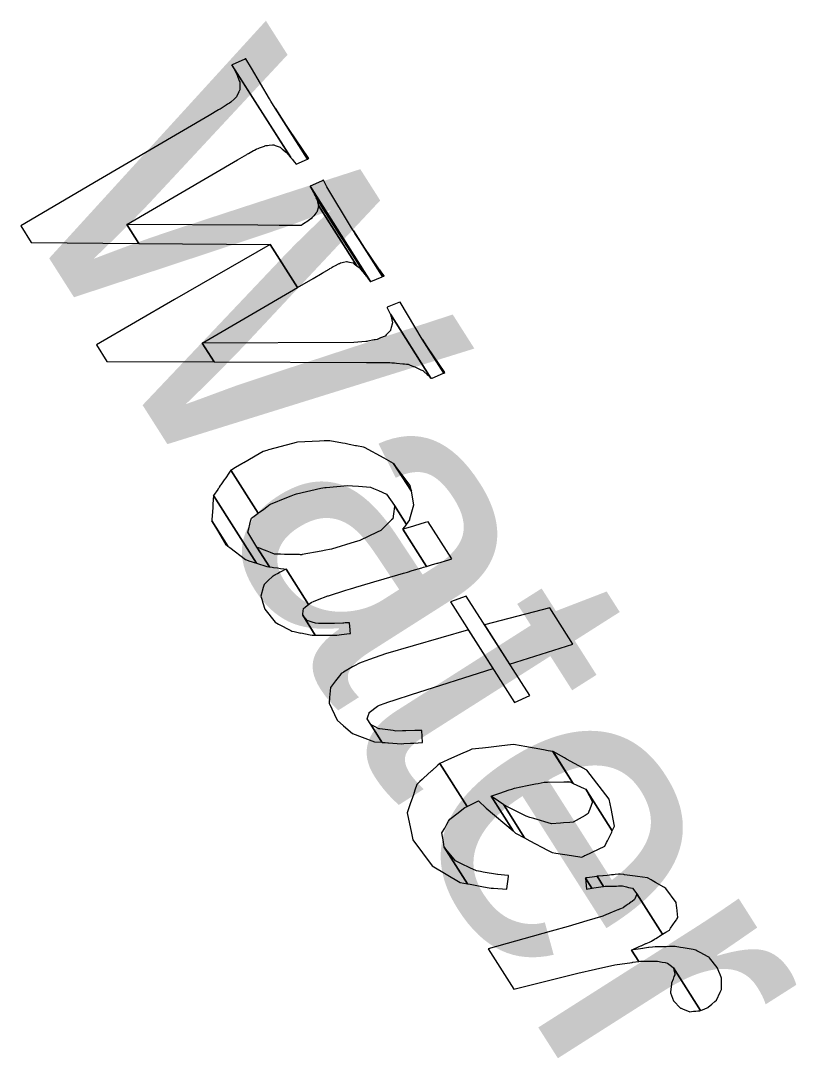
# Model space of a CAD drawing. Extents: x 3962991 to 3983549, y 181631 to 204078.
# Drawn here: x 3973598.1 to 3973723, y 191845.4 to 192012.5 of the extents above; entities that cross this region are included whole.
import ezdxf

# ---------------------------------------------------------------- set-up
doc = ezdxf.new("R2010")
doc.units = 0
for name, color, linetype in [('V-ANNO-MASK', 7, 'Continuous'), ('V-ANNO-MASK2', 7, 'Continuous'), ('V-RIVR-IDEN', 7, 'Continuous')]:
    doc.layers.add(name, color=color, linetype=linetype)

msp = doc.modelspace()

# ---------------------------------------------------------------- linework, layer by layer
at = {"layer": 'V-ANNO-MASK2'}
for points in [[(3973632.11, 192005.42), (3973632.1, 192005.41), (3973641.57, 191990.52), (3973641.64, 191990.43), (3973641.71, 191990.35), (3973641.78, 191990.27), (3973642.16, 191989.76), (3973642.42, 191989.42), (3973642.43, 191989.43), (3973642.44, 191989.43), (3973644.25, 191990.25), (3973639.04, 191998.46), (3973638.37, 191999.59), (3973638.15, 191999.97), (3973635.25, 192004.9), (3973634.35, 192006.41), (3973634.3, 192006.39), (3973634.11, 192006.31), (3973634.1, 192006.3), (3973634.06, 192006.29), (3973632.24, 192005.48), (3973632.22, 192005.47), (3973632.21, 192005.46), (3973632.18, 192005.45), (3973632.14, 192005.43), (3973632.13, 192005.43)], [(3973610.61, 191986.86), (3973598.06, 191979.51), (3973599.76, 191976.83), (3973617.08, 191976.68), (3973615.16, 191979.71), (3973632.99, 191990.15), (3973634.49, 191991.02), (3973634.62, 191991.09), (3973634.74, 191991.16), (3973635.59, 191991.63), (3973635.73, 191991.71), (3973635.99, 191991.85), (3973636.11, 191991.9), (3973636.32, 191991.98), (3973636.56, 191992.07), (3973637.33, 191992.36), (3973637.37, 191992.38), (3973637.53, 191992.44), (3973637.82, 191992.46), (3973638.08, 191992.48), (3973638.62, 191992.53), (3973638.69, 191992.53), (3973638.79, 191992.54), (3973638.86, 191992.55), (3973639.08, 191992.47), (3973639.72, 191992.22), (3973639.84, 191992.18), (3973640.13, 191991.93), (3973640.17, 191991.9), (3973640.21, 191991.87), (3973640.32, 191991.78), (3973640.32, 191991.78), (3973640.73, 191991.44), (3973640.89, 191991.32), (3973640.95, 191991.24), (3973641.43, 191990.68), (3973641.5, 191990.6), (3973641.57, 191990.52), (3973632.1, 192005.42), (3973632.18, 192005.25), (3973632.27, 192005.09), (3973632.85, 192003.98), (3973632.87, 192003.92), (3973632.97, 192003.64), (3973633.26, 192002.89), (3973633.34, 192002.68), (3973633.34, 192002.65), (3973633.34, 192002.62), (3973633.34, 192002.38), (3973633.35, 192002.23), (3973633.38, 192001.43), (3973633.31, 192001.28), (3973633.28, 192001.22), (3973633.23, 192001.12), (3973633.2, 192001.05), (3973632.96, 192000.53), (3973632.85, 192000.28), (3973632.66, 192000.11), (3973632.53, 191999.99), (3973632.5, 191999.96), (3973631.9, 191999.41), (3973631.68, 191999.27), (3973631.5, 191999.16), (3973631.38, 191999.08), (3973631.14, 191998.93), (3973631, 191998.84), (3973630.18, 191998.32), (3973630.06, 191998.25), (3973629.93, 191998.18), (3973628.44, 191997.3)], [(3973640, 191997.03), (3973639.04, 191998.46), (3973644.25, 191990.25), (3973644.3, 191990.27), (3973644.31, 191990.28), (3973644.49, 191990.36), (3973644.49, 191990.37), (3973640.32, 191996.55)], [(3973644.69, 191985.89), (3973644.68, 191985.88), (3973654.43, 191970.55), (3973654.45, 191970.56), (3973656.3, 191971.31), (3973656.35, 191971.32), (3973651.66, 191978.69), (3973651.36, 191979.2), (3973647.39, 191985.81), (3973646.86, 191986.84), (3973646.76, 191986.8), (3973646.57, 191986.72), (3973646.56, 191986.71), (3973646.52, 191986.69)], [(3973645.59, 191984.17), (3973645.69, 191983.99), (3973653.54, 191971.65), (3973653.62, 191971.55), (3973653.69, 191971.46), (3973653.77, 191971.37), (3973653.85, 191971.27), (3973653.99, 191971.08), (3973653.98, 191971.09), (3973654.39, 191970.53), (3973654.42, 191970.55), (3973654.43, 191970.55), (3973644.68, 191985.89), (3973644.77, 191985.72), (3973644.95, 191985.37), (3973645.23, 191984.86), (3973645.32, 191984.68), (3973645.41, 191984.51), (3973645.5, 191984.34)], [(3973645.88, 191983.35), (3973646.06, 191982.76), (3973652.22, 191973.07), (3973652.6, 191972.78), (3973652.91, 191972.41), (3973652.99, 191972.31), (3973653.54, 191971.65), (3973645.68, 191984), (3973645.8, 191983.62), (3973645.82, 191983.56)], [(3973636.29, 191979.6), (3973615.16, 191979.71), (3973617.08, 191976.68), (3973638.27, 191976.49), (3973642.67, 191969.57), (3973645.16, 191971.02), (3973646.65, 191971.9), (3973646.78, 191971.97), (3973646.9, 191972.04), (3973647.74, 191972.53), (3973647.88, 191972.62), (3973648.13, 191972.76), (3973648.25, 191972.83), (3973648.24, 191972.83), (3973648.43, 191972.93), (3973648.65, 191973.06), (3973649.37, 191973.43), (3973649.41, 191973.45), (3973649.56, 191973.53), (3973649.83, 191973.59), (3973650.06, 191973.64), (3973650.57, 191973.75), (3973650.63, 191973.76), (3973650.76, 191973.73), (3973650.84, 191973.71), (3973651.03, 191973.67), (3973651.61, 191973.52), (3973651.78, 191973.39), (3973652.05, 191973.19), (3973652.09, 191973.17), (3973652.12, 191973.14), (3973652.22, 191973.07), (3973646.06, 191982.76), (3973646.04, 191982.7), (3973646.04, 191982.68), (3973646.03, 191982.66), (3973645.98, 191982.51), (3973645.96, 191982.41), (3973645.81, 191981.89), (3973645.75, 191981.72), (3973645.73, 191981.63), (3973645.67, 191981.57), (3973645.63, 191981.52), (3973645.29, 191981.14), (3973645.13, 191980.97), (3973644.95, 191980.77), (3973644.84, 191980.64), (3973644.8, 191980.61), (3973644.14, 191980.16), (3973643.92, 191980.02), (3973643.75, 191979.9), (3973643.64, 191979.82), (3973643.4, 191979.66), (3973643.26, 191979.56), (3973642.11, 191979.57), (3973641.95, 191979.57), (3973641.77, 191979.57), (3973639.71, 191979.58)], [(3973651.96, 191978.24), (3973651.66, 191978.69), (3973656.35, 191971.33), (3973656.36, 191971.33), (3973656.55, 191971.4), (3973655.89, 191972.44)], [(3973622.85, 191967.62), (3973610.25, 191960.36), (3973611.95, 191957.67), (3973629.22, 191957.59), (3973627.32, 191960.58), (3973642.67, 191969.57), (3973638.27, 191976.49)], [(3973656.62, 191971.44), (3973655.89, 191972.44), (3973656.55, 191971.4), (3973656.62, 191971.43)], [(3973657.58, 191965.36), (3973657.63, 191965.25), (3973664.15, 191954.99), (3973664.2, 191954.95), (3973664.24, 191954.91), (3973664.25, 191954.91), (3973664.27, 191954.92), (3973664.31, 191954.94), (3973664.34, 191954.95), (3973664.35, 191954.96), (3973664.36, 191954.97), (3973666.19, 191955.76), (3973666.23, 191955.78), (3973666.23, 191955.79), (3973666.25, 191955.79), (3973662.77, 191961.26), (3973659.2, 191967.23), (3973659.01, 191967.17), (3973659, 191967.16), (3973658.96, 191967.14), (3973657.08, 191966.42), (3973657.13, 191966.32), (3973657.17, 191966.21), (3973657.27, 191966), (3973657.43, 191965.67), (3973657.48, 191965.57), (3973657.53, 191965.46)], [(3973651.71, 191960.71), (3973627.32, 191960.58), (3973629.22, 191957.6), (3973653.76, 191957.49), (3973655.82, 191957.48), (3973656, 191957.47), (3973656.16, 191957.48), (3973657.31, 191957.47), (3973657.51, 191957.47), (3973657.87, 191957.44), (3973658.04, 191957.43), (3973658.3, 191957.41), (3973658.63, 191957.38), (3973659.63, 191957.29), (3973659.69, 191957.29), (3973659.9, 191957.27), (3973660.22, 191957.24), (3973660.51, 191957.22), (3973661.3, 191956.87), (3973661.3, 191956.88), (3973661.4, 191956.83), (3973661.55, 191956.77), (3973661.65, 191956.72), (3973661.87, 191956.62), (3973662.54, 191956.33), (3973662.67, 191956.28), (3973662.87, 191956.19), (3973662.91, 191956.15), (3973662.95, 191956.11), (3973663.09, 191955.99), (3973663.57, 191955.53), (3973663.75, 191955.37), (3973663.8, 191955.32), (3973664.1, 191955.03), (3973664.15, 191954.99), (3973657.62, 191965.25), (3973657.64, 191965.2), (3973657.73, 191964.87), (3973657.74, 191964.82), (3973657.78, 191964.63), (3973657.92, 191964.11), (3973657.95, 191963.97), (3973657.97, 191963.92), (3973657.96, 191963.9), (3973657.92, 191963.74), (3973657.89, 191963.64), (3973657.75, 191963.11), (3973657.7, 191962.92), (3973657.68, 191962.85), (3973657.65, 191962.73), (3973657.63, 191962.64), (3973657.29, 191962.28), (3973657.13, 191962.11), (3973656.94, 191961.92), (3973656.83, 191961.79), (3973656.8, 191961.75), (3973656.05, 191961.44), (3973655.8, 191961.34), (3973655.61, 191961.25), (3973655.47, 191961.22), (3973655.17, 191961.16), (3973654.99, 191961.12), (3973653.98, 191960.9), (3973653.84, 191960.86), (3973653.67, 191960.85)], [(3973666.42, 191955.86), (3973662.77, 191961.26), (3973666.25, 191955.79)], [(3973632.05, 191940.19), (3973631.93, 191940.12), (3973636.32, 191933.22), (3973636.43, 191933.3), (3973637.01, 191933.72), (3973637.95, 191934.41), (3973638.06, 191934.49), (3973638.21, 191934.6), (3973638.29, 191934.65), (3973640.96, 191935.75), (3973641.65, 191936.03), (3973642.19, 191936.25), (3973642.5, 191936.33), (3973646.42, 191937.27), (3973647.08, 191937.34), (3973647.28, 191937.36), (3973650.73, 191937.69), (3973651.52, 191937.63), (3973652.51, 191937.56), (3973654.43, 191937.41), (3973654.91, 191937.2), (3973655.71, 191936.85), (3973656.98, 191936.28), (3973658.28, 191934.43), (3973660.21, 191931.4), (3973660.74, 191932.12), (3973660.78, 191932.28), (3973661.41, 191934.54), (3973661, 191936.74), (3973658.15, 191941.22), (3973656.63, 191942.06), (3973653.45, 191943.81), (3973653.28, 191943.84), (3973652.16, 191944.06), (3973652.02, 191944.09), (3973650.97, 191944.29), (3973650.32, 191944.42), (3973649.93, 191944.49), (3973647.84, 191944.89), (3973646.93, 191944.86), (3973646.2, 191944.82), (3973642.63, 191944.67), (3973642.45, 191944.62), (3973641.85, 191944.45), (3973638, 191943.4), (3973637.7, 191943.31), (3973637.12, 191943.15), (3973636.49, 191942.78), (3973634.03, 191941.34), (3973633.94, 191941.3), (3973633.79, 191941.21), (3973633.67, 191941.14), (3973632.66, 191940.55)], [(3973660.83, 191937.66), (3973658.15, 191941.21), (3973661, 191936.74), (3973660.83, 191937.65)], [(3973629.81, 191937.05), (3973629.13, 191936.06), (3973636.06, 191925.16), (3973637.71, 191924.62), (3973637.73, 191924.62), (3973638.03, 191924.58), (3973638.02, 191924.58), (3973638.12, 191924.57), (3973636.12, 191927.72), (3973634.65, 191930.14), (3973634.75, 191930.53), (3973634.8, 191930.72), (3973634.98, 191931.42), (3973634.98, 191931.43), (3973635.11, 191931.91), (3973635.25, 191932.42), (3973635.91, 191932.91), (3973636.32, 191933.22), (3973631.93, 191940.13), (3973631.61, 191939.67), (3973631.11, 191938.93), (3973630.86, 191938.58), (3973630.64, 191938.26), (3973630.31, 191937.78), (3973630.22, 191937.65), (3973630.04, 191937.38), (3973630.01, 191937.33), (3973629.96, 191937.27), (3973629.82, 191937.06)], [(3973628.87, 191932.22), (3973628.86, 191931.99), (3973631.45, 191927.91), (3973631.77, 191927.67), (3973634.29, 191925.73), (3973634.43, 191925.69), (3973634.84, 191925.56), (3973636.06, 191925.16), (3973629.12, 191936.06), (3973629.04, 191934.68), (3973629, 191934.22), (3973628.99, 191934.07)], [(3973636.21, 191927.69), (3973636.12, 191927.72), (3973638.12, 191924.57), (3973638.2, 191924.56), (3973638.58, 191924.51), (3973638.77, 191924.48), (3973638.77, 191924.48), (3973639.46, 191924.39), (3973639.93, 191924.32), (3973640.44, 191924.26), (3973640.81, 191924.21), (3973644.44, 191918.51), (3973644.86, 191918.83), (3973645.35, 191919.03), (3973645.48, 191919.07), (3973645.48, 191919.08), (3973646.15, 191919.35), (3973647.25, 191919.79), (3973647.38, 191919.84), (3973647.56, 191919.89), (3973647.56, 191919.89), (3973647.65, 191919.92), (3973650.46, 191920.82), (3973651.18, 191921.04), (3973651.75, 191921.21), (3973652.06, 191921.29), (3973655.87, 191922.41), (3973656.46, 191922.59), (3973656.64, 191922.64), (3973659.73, 191923.55), (3973659.72, 191923.55), (3973660.36, 191923.74), (3973661.15, 191923.97), (3973662.69, 191924.43), (3973662.98, 191924.51), (3973663.46, 191924.65), (3973659.65, 191930.64), (3973660.14, 191931.31), (3973660.21, 191931.4), (3973658.28, 191934.43), (3973658.26, 191934.27), (3973658.1, 191933.09), (3973658, 191932.33), (3973657.79, 191932.13), (3973656.67, 191931.01), (3973656.1, 191930.44), (3973655.52, 191930.17), (3973652.7, 191928.84), (3973652.53, 191928.77), (3973651.94, 191928.59), (3973648.15, 191927.43), (3973647.83, 191927.37), (3973647.22, 191927.26), (3973646.45, 191927.12), (3973643.43, 191926.55), (3973643.34, 191926.53), (3973643.12, 191926.53), (3973642.96, 191926.54), (3973641.56, 191926.56), (3973640.71, 191926.58), (3973640.54, 191926.58), (3973639.92, 191926.59), (3973639.29, 191926.6), (3973638.95, 191926.61), (3973638.32, 191926.86), (3973637.75, 191927.08), (3973636.91, 191927.41), (3973636.67, 191927.5)], [(3973628.86, 191932), (3973631.07, 191928.21), (3973631.45, 191927.91)], [(3973660.42, 191930.87), (3973659.65, 191930.64), (3973663.46, 191924.65), (3973664.23, 191924.88), (3973665.17, 191925.15), (3973665.29, 191925.19), (3973667.03, 191925.7), (3973667.53, 191925.85), (3973663.73, 191931.83), (3973663.22, 191931.69), (3973661.49, 191931.17), (3973661.36, 191931.14)], [(3973637.08, 191918.75), (3973637.4, 191917.74), (3973639.05, 191915.65), (3973639.35, 191915.49), (3973639.6, 191915.36), (3973641.57, 191914.29), (3973641.74, 191914.2), (3973642.11, 191914.13), (3973642.1, 191914.13), (3973643.21, 191913.91), (3973643.21, 191913.92), (3973644.7, 191913.63), (3973644.72, 191913.63), (3973645.03, 191913.56), (3973645.12, 191913.57), (3973645.19, 191913.57), (3973645.53, 191913.57), (3973643.5, 191916.77), (3973643.52, 191917.02), (3973643.6, 191917.88), (3973643.89, 191918.1), (3973644.21, 191918.34), (3973644.44, 191918.51), (3973640.81, 191924.21), (3973640.56, 191924.07), (3973640.21, 191923.88), (3973639.89, 191923.71), (3973639.42, 191923.46), (3973639.28, 191923.39), (3973639.03, 191923.26), (3973638.98, 191923.23), (3973638.91, 191923.19), (3973638.71, 191923.08), (3973638.7, 191923.07), (3973637.87, 191922.31), (3973637.27, 191921.73), (3973637.16, 191921.39), (3973637.13, 191921.27), (3973636.73, 191919.87), (3973636.89, 191919.37)], [(3973669.86, 191919.87), (3973667.32, 191918.94), (3973677.64, 191902.73), (3973680.07, 191903.82)], [(3973683.29, 191917.98), (3973672.81, 191915.23), (3973676.84, 191908.9), (3973687.04, 191912.09)], [(3973644.23, 191915.91), (3973643.5, 191916.77), (3973645.53, 191913.57), (3973645.71, 191913.57), (3973646.34, 191913.58), (3973646.76, 191913.58), (3973647.23, 191913.58), (3973648.2, 191913.58), (3973648.8, 191913.59), (3973648.97, 191913.59), (3973649.76, 191913.68), (3973649.75, 191913.68), (3973651.04, 191913.82), (3973651.2, 191913.84), (3973651.15, 191914.25), (3973651.13, 191914.45), (3973651.01, 191915.57), (3973650.44, 191915.54), (3973650.33, 191915.53), (3973650.13, 191915.52), (3973649.97, 191915.51), (3973648.64, 191915.43), (3973647.79, 191915.44), (3973647.62, 191915.45), (3973647.01, 191915.46), (3973646.03, 191915.47), (3973645.56, 191915.48), (3973645.01, 191915.65)], [(3973647.75, 191902.63), (3973649.03, 191899.89), (3973650.07, 191898.98), (3973651.53, 191897.71), (3973653.05, 191897.14), (3973655.05, 191896.4), (3973656.26, 191896.31), (3973654.45, 191899.15), (3973653.89, 191900.11), (3973654.04, 191900.58), (3973654.18, 191901.01), (3973654.22, 191901.13), (3973655.54, 191902.15), (3973655.88, 191902.27), (3973656.76, 191902.6), (3973657.2, 191902.76), (3973658.42, 191903.15), (3973661.02, 191903.99), (3973674.16, 191908.2), (3973670.19, 191914.44), (3973656.84, 191910.55), (3973654.28, 191909.66), (3973653.08, 191909.24), (3973652.64, 191909.08), (3973651.84, 191908.63), (3973651.53, 191908.45), (3973650.09, 191907.62), (3973650.01, 191907.57), (3973649.71, 191907.4), (3973649.46, 191907.08), (3973649.43, 191907.04), (3973648.8, 191906.23), (3973647.97, 191905.14), (3973647.82, 191903.53)], [(3973654.52, 191899.12), (3973654.45, 191899.15), (3973656.26, 191896.31), (3973656.32, 191896.3), (3973656.79, 191896.27), (3973657.22, 191896.23), (3973657.34, 191896.22), (3973659.41, 191896.06), (3973659.81, 191896.09), (3973660.87, 191896.15), (3973661.38, 191896.18), (3973662.81, 191896.26), (3973662.7, 191898.21), (3973661.58, 191898.19), (3973660.13, 191898.15), (3973659.6, 191898.15), (3973658.52, 191898.12), (3973658.06, 191898.19), (3973655.9, 191898.48), (3973655.78, 191898.5), (3973655.18, 191898.79)], [(3973667.47, 191893.73), (3973665.59, 191892.9), (3973670, 191885.97), (3973671.84, 191886.86), (3973673.08, 191885.67), (3973677.42, 191882.02), (3973673.85, 191887.63), (3973673.99, 191887.68), (3973674.77, 191887.95), (3973675.24, 191888.11), (3973676.77, 191888.65), (3973677.17, 191888.78), (3973677.62, 191888.93), (3973679.66, 191889.33), (3973681, 191889.59), (3973681.45, 191889.68), (3973682.42, 191889.87), (3973682.95, 191889.88), (3973685.57, 191889.92), (3973686.25, 191889.93), (3973686.24, 191889.94), (3973686.57, 191889.93), (3973687.08, 191889.69), (3973683.82, 191894.81), (3973683.42, 191894.88), (3973683.06, 191894.94), (3973682.29, 191895.08), (3973679.31, 191895.61), (3973678.7, 191895.72), (3973677.47, 191895.93), (3973677, 191895.88), (3973675.59, 191895.72), (3973673.45, 191895.48), (3973672.95, 191895.42), (3973672.49, 191895.38), (3973670.75, 191895.18), (3973670.3, 191894.98), (3973669.56, 191894.65), (3973669.42, 191894.59), (3973667.85, 191893.9)], [(3973685.7, 191893.78), (3973683.83, 191894.8), (3973687.08, 191889.69), (3973688.82, 191888.88), (3973689.1, 191888.75), (3973693.37, 191882.03), (3973693.74, 191882.77), (3973693.18, 191885.66), (3973692.9, 191887.12), (3973689.27, 191891.81), (3973687.31, 191892.89), (3973686.01, 191893.61)], [(3973661.02, 191881.66), (3973661.24, 191880.6), (3973664.36, 191876.4), (3973666.61, 191875.07), (3973668.86, 191873.73), (3973670.04, 191873.52), (3973666.3, 191879.4), (3973666.16, 191880.26), (3973666.16, 191880.27), (3973665.93, 191881.73), (3973666.37, 191882.5), (3973666.73, 191883.12), (3973667.01, 191883.59), (3973667.19, 191883.9), (3973668.56, 191884.96), (3973668.58, 191884.98), (3973669.62, 191885.78), (3973670, 191885.97), (3973665.59, 191892.91), (3973665.27, 191892.61), (3973664.29, 191891.72), (3973664.27, 191891.7), (3973662.98, 191890.52), (3973662.74, 191890.3), (3973662.38, 191889.97), (3973661.9, 191889.53), (3973661.57, 191888.58), (3973661.33, 191887.86), (3973661.18, 191887.44), (3973660.82, 191886.37), (3973660.33, 191884.94)], [(3973676.72, 191885.79), (3973675.88, 191886.21), (3973679.24, 191880.92), (3973680.11, 191880.46), (3973682.94, 191878.95), (3973683.67, 191878.56), (3973684.27, 191878.47), (3973686.81, 191878.08), (3973688.49, 191877.82), (3973688.88, 191878), (3973688.87, 191878.01), (3973689.72, 191878.4), (3973690.13, 191878.6), (3973692.16, 191879.56), (3973692.45, 191880.17), (3973692.59, 191880.45), (3973692.75, 191880.77), (3973693.28, 191881.85), (3973693.37, 191882.03), (3973689.1, 191888.75), (3973690.19, 191886.73), (3973689.74, 191885.51), (3973689.61, 191885.15), (3973689.49, 191884.83), (3973688.99, 191884.54), (3973687.06, 191883.43), (3973686.55, 191883.39), (3973685.5, 191883.31), (3973685.02, 191883.27), (3973683.59, 191883.16), (3973680.74, 191884.01), (3973680.08, 191884.21), (3973679.48, 191884.39)], [(3973674.17, 191887.41), (3973673.85, 191887.63), (3973677.42, 191882.02), (3973677.8, 191881.69), (3973679.24, 191880.92), (3973675.88, 191886.22)], [(3973668.1, 191877.21), (3973666.3, 191879.4), (3973670.03, 191873.52), (3973670.5, 191873.43), (3973671.3, 191873.28), (3973672.36, 191873.09), (3973673.21, 191872.93), (3973673.86, 191872.81), (3973674.25, 191872.79), (3973676.38, 191872.66), (3973676.38, 191872.71), (3973676.66, 191874.71), (3973676.68, 191874.85), (3973676.56, 191874.86), (3973674.93, 191874.99), (3973674.89, 191875), (3973672.59, 191875.41), (3973672.16, 191875.48), (3973671.52, 191875.59), (3973670.44, 191876.1), (3973669.1, 191876.74)], [(3973689.09, 191874.45), (3973689.04, 191874.43), (3973690.08, 191872.8), (3973690.13, 191872.81), (3973690.39, 191872.85), (3973691.55, 191873.03), (3973691.9, 191873.08), (3973691.91, 191873.08), (3973691.96, 191873.09), (3973690.92, 191874.72), (3973690.88, 191874.71), (3973690.86, 191874.71), (3973690.52, 191874.66), (3973689.35, 191874.49)], [(3973689.04, 191874.44), (3973689.2, 191872.67), (3973690.08, 191872.8)], [(3973691.18, 191874.74), (3973690.93, 191874.72), (3973691.96, 191873.09), (3973692.21, 191873.13), (3973692.9, 191873.14), (3973692.95, 191873.14), (3973692.97, 191873.14), (3973693.63, 191873.15), (3973694.04, 191873.15), (3973694.36, 191873.16), (3973694.4, 191873.15), (3973694.4, 191873.16), (3973694.7, 191873.16), (3973694.7, 191873.17), (3973695.01, 191873.16), (3973695.67, 191873.01), (3973695.99, 191872.94), (3973696.62, 191872.8), (3973696.66, 191872.8), (3973697.33, 191871.88), (3973701.47, 191865.38), (3973702.02, 191865.72), (3973702.59, 191866.06), (3973702.77, 191866.34), (3973703.52, 191867.43), (3973703.72, 191867.71), (3973703.78, 191867.81), (3973703.96, 191868.07), (3973703.76, 191869.7), (3973703.76, 191869.71), (3973703.73, 191869.95), (3973703.73, 191869.98), (3973703.67, 191870.5), (3973701.98, 191872.73), (3973701.87, 191872.88), (3973701.67, 191872.99), (3973700.35, 191873.74), (3973699.82, 191874.04), (3973699.62, 191874.15), (3973699.03, 191874.48), (3973697.46, 191874.7), (3973697.07, 191874.75), (3973696.21, 191874.86), (3973695.36, 191874.97), (3973695.26, 191874.99), (3973695.23, 191874.99), (3973694.64, 191875.07), (3973694.38, 191875.05), (3973693.84, 191875), (3973693.55, 191874.97), (3973693.27, 191874.94), (3973693.23, 191874.93), (3973692.92, 191874.91), (3973692.54, 191874.87), (3973691.91, 191874.81), (3973691.89, 191874.81), (3973691.84, 191874.81)], [(3973683.55, 191865.88), (3973673.37, 191863.05), (3973677.52, 191856.53), (3973687.84, 191859.14), (3973690.65, 191859.76), (3973693.77, 191860.45), (3973696.57, 191860.85), (3973696.7, 191860.87), (3973697.59, 191861), (3973697.64, 191861), (3973696.47, 191862.84), (3973696.69, 191862.94), (3973697.69, 191863.39), (3973697.98, 191863.51), (3973697.98, 191863.52), (3973698, 191863.52), (3973698.04, 191863.54), (3973698.25, 191863.63), (3973698.79, 191863.87), (3973698.84, 191863.89), (3973698.83, 191863.9), (3973698.85, 191863.9), (3973699.37, 191864.13), (3973699.69, 191864.27), (3973699.92, 191864.42), (3973699.95, 191864.44), (3973700.17, 191864.57), (3973700.16, 191864.57), (3973700.38, 191864.71), (3973700.8, 191864.96), (3973700.99, 191865.08), (3973701.38, 191865.32), (3973701.4, 191865.34), (3973701.47, 191865.38), (3973697.33, 191871.88), (3973697.3, 191871.79), (3973697.28, 191871.76), (3973697.08, 191871.22), (3973696.98, 191870.96), (3973696.59, 191870.68), (3973696.37, 191870.53), (3973696.16, 191870.38), (3973696.14, 191870.36), (3973695.92, 191870.21), (3973695.63, 191870.01), (3973695.17, 191869.69), (3973695.16, 191869.67), (3973695.12, 191869.66), (3973694.56, 191869.43), (3973694.35, 191869.34), (3973694.31, 191869.32), (3973694.29, 191869.32), (3973693.99, 191869.2), (3973692.98, 191868.78), (3973692.75, 191868.69), (3973692.71, 191868.67), (3973691.94, 191868.36), (3973691.83, 191868.31), (3973689.26, 191867.54), (3973686.28, 191866.64)], [(3973696.73, 191862.88), (3973696.47, 191862.84), (3973697.64, 191861), (3973697.91, 191861.04), (3973699.18, 191861.04), (3973699.56, 191861.04), (3973699.57, 191861.04), (3973699.63, 191861.04), (3973699.9, 191861.04), (3973700.6, 191861.04), (3973700.6, 191861.04), (3973700.65, 191861.04), (3973700.67, 191861.04), (3973701.42, 191860.9), (3973701.89, 191860.81), (3973702.25, 191860.75), (3973702.3, 191860.74), (3973702.93, 191860.23), (3973703.23, 191859.99), (3973707.6, 191853.11), (3973707.73, 191853.15), (3973708.18, 191853.34), (3973708.4, 191853.43), (3973708.83, 191853.6), (3973708.85, 191853.62), (3973709.41, 191854.1), (3973709.92, 191854.55), (3973709.91, 191854.55), (3973710.15, 191854.75), (3973710.75, 191856.06), (3973710.92, 191856.39), (3973710.91, 191856.4), (3973710.97, 191856.51), (3973710.97, 191857.04), (3973710.99, 191858.33), (3973710.76, 191858.9), (3973710.75, 191858.91), (3973710.72, 191858.99), (3973710.28, 191860.04), (3973709.05, 191861.61), (3973709.02, 191861.63), (3973708.83, 191861.74), (3973707.54, 191862.44), (3973707.01, 191862.73), (3973706.82, 191862.83), (3973706.39, 191862.91), (3973704.78, 191863.18), (3973704.38, 191863.25), (3973703.49, 191863.41), (3973702.64, 191863.39), (3973702.6, 191863.39), (3973702.07, 191863.38), (3973701.81, 191863.37), (3973701.24, 191863.36), (3973701.08, 191863.36), (3973700.94, 191863.36), (3973700.64, 191863.35), (3973700.6, 191863.35), (3973700.28, 191863.35), (3973699.88, 191863.33), (3973699.26, 191863.25), (3973699.25, 191863.25), (3973699.2, 191863.23), (3973698.56, 191863.14), (3973698.31, 191863.11), (3973698.26, 191863.1), (3973698.25, 191863.1), (3973697.9, 191863.05)], [(3973702.78, 191855.97), (3973703.23, 191854.67), (3973704.35, 191853.5), (3973704.37, 191853.5), (3973704.45, 191853.46), (3973704.81, 191853.32), (3973704.81, 191853.32), (3973705.75, 191852.94), (3973705.82, 191852.91), (3973705.84, 191852.91), (3973706.47, 191852.97), (3973706.86, 191853), (3973707.17, 191853.03), (3973707.2, 191853.03), (3973707.49, 191853.05), (3973707.6, 191853.11), (3973703.22, 191859.99), (3973703.29, 191859.66), (3973703.43, 191858.96), (3973703.45, 191858.87), (3973703.32, 191858.56), (3973703.17, 191858.15), (3973702.92, 191857.5), (3973702.91, 191857.48), (3973702.9, 191857.42), (3973702.8, 191856.47), (3973702.77, 191856.1), (3973702.76, 191856.03)]]:
    msp.add_lwpolyline(points, close=True, dxfattribs=at)

# ---------------------------------------------------------------- texts
at = {"layer": 'V-ANNO-MASK'}
msp.add_text('Water', height=50, rotation=302.457, dxfattribs=at).set_placement((3973595.22, 191985.96))
at = {"layer": 'V-RIVR-IDEN'}
msp.add_text('Water', height=50, rotation=302.457, dxfattribs=at).set_placement((3973595.22, 191985.96))

doc.saveas('drawing.dxf')
